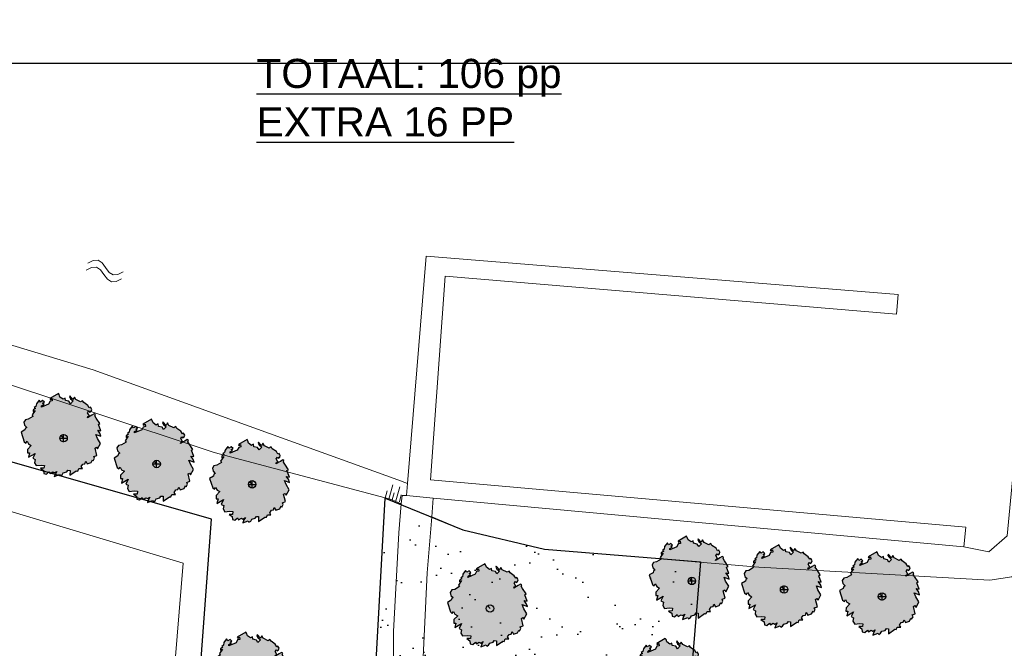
# Model space of a CAD drawing. Extents: x -1000932 to 2054797, y 285738 to 764020.
# Tile 786 of 1056: x 811574 to 879236, y 608977 to 652187. Entities that reach past the tile are written whole.
import ezdxf

# ---------------------------------------------------------------- set-up
doc = ezdxf.new("R2010")
doc.units = 0
doc.header["$MEASUREMENT"] = 0
doc.layers.get('0').update_dxf_attribs({"color": 1, "linetype": 'CONTINUOUS'})
for name, color, linetype in [('--schets', 3, 'CONTINUOUS'), ('--schets pp', 1, 'CONTINUOUS'), ('-boom', 8, 'CONTINUOUS'), ('-boom beschermd', 82, 'CONTINUOUS'), ('31.', 7, 'CONTINUOUS'), ('bomen', 1, 'CONTINUOUS')]:
    doc.layers.add(name, color=color, linetype=linetype)
doc.layers.add('04H', color=6, linetype='CONTINUOUS', plot=False)
for name, color, linetype, lineweight in [('Q10', 7, 'CONTINUOUS', 0), ('S04', 7, 'CONTINUOUS', 0), ('S05', 7, 'CONTINUOUS', 0), ('T04', 84, 'CONTINUOUS', 0), ('T09', 7, 'CONTINUOUS', 0), ('V00', 7, 'CONTINUOUS', 0), ('W03', 5, 'CONTINUOUS', 0)]:
    doc.layers.add(name, color=color, linetype=linetype, lineweight=lineweight)
doc.styles.get("Standard").update_dxf_attribs({"font": 'romans.shx'})

# ---------------------------------------------------------------- blocks, each defined once
blk = doc.blocks.new('S04')
at = {"layer": 'S04', "color": 7, "linetype": 'Continuous', "lineweight": 0}
for p, q in [((0, 0.0502), (0.0502, 0.0502)), ((0, 0.0251), (0.1004, 0.0251)), ((0, 0), (0.0502, 0)), ((0, -0.0251), (0.1004, -0.0251)), ((0, -0.0502), (0.0502, -0.0502))]:
    blk.add_line(p, q, dxfattribs=at)
blk = doc.blocks.new('S05')
at = {"layer": 'S05', "color": 7, "linetype": 'Continuous', "lineweight": 0}
for p, q in [((0.0378, 0.0587), (0.068, 0.0713)), ((0.068, 0.0713), (0.1006, 0.0621)), ((0.0084, 0.0305), (0.0378, 0.0587)), ((0.011, -0.0191), (0.0406, 0.0089)), ((0.0406, 0.0089), (0.071, 0.0213)), ((0.071, 0.0213), (0.1024, 0.0125)), ((0.1006, 0.0621), (0.133, 0.0375)), ((0.1024, 0.0125), (0.1358, -0.0121)), ((0.133, 0.0375), (0.1656, 0.0129)), ((0.1656, 0.0129), (0.1972, 0.0037)), ((0.1972, 0.0037), (0.2284, 0.0163)), ((0.2284, 0.0163), (0.258, 0.0445)), ((0.1358, -0.0121), (0.1682, -0.0369)), ((0.1682, -0.0369), (0.1998, -0.0461)), ((0.1998, -0.0461), (0.231, -0.0333)), ((0.231, -0.0333), (0.2606, -0.0051))]:
    blk.add_line(p, q, dxfattribs=at)
blk = doc.blocks.new('Boom2')
at = {"layer": '-boom beschermd', "linetype": 'Continuous', "transparency": 33554559}
h = blk.add_hatch(color=76, dxfattribs=at)
h.dxf.hatch_style = 1
h.paths.add_polyline_path([(2240, 1375), (2147, 1534), (2182, 1631), (2096, 1673), (1935, 1578), (1832, 1518), (1639, 1404), (1658, 1477), (1771, 1543), (1651, 1748), (1732, 1872), (1778, 1792), (1894, 1860), (1934, 1975), (1847, 2123), (1767, 2076), (1667, 2247), (1380, 2445), (1306, 2570), (1170, 2490), (845, 2651), (741, 2825), (644, 2655), (427, 2905), (408, 2829), (480, 2706), (657, 2556), (476, 2369), (368, 2533), (121, 2587), (98, 2757), (-38, 2677), (-250, 2828), (-308, 2997), (-355, 3077), (-947, 2730), (-907, 2662), (-793, 2728), (-776, 2570), (-928, 2542), (-1029, 2345), (-1518, 2134), (-1512, 2229), (-1342, 2330), (-1441, 2394), (-1315, 2467), (-1441, 2577), (-1600, 2484), (-1674, 2609), (-1865, 2358), (-1898, 2178), (-2014, 2098), (-1925, 2040), (-2095, 1940), (-2097, 1829), (-1958, 1911), (-2167, 1602), (-2107, 1499), (-2426, 1312), (-2630, 1269), (-2731, 1102), (-2688, 898), (-2535, 743), (-2626, 690), (-2661, 562), (-2923, 408), (-2709, -243), (-2589, -343), (-2515, -208), (-2408, -390), (-2221, -499), (-2475, -771), (-2478, -1007), (-2342, -1003), (-2423, -1319), (-1960, -1046), (-2121, -1378), (-1955, -1459), (-1996, -1691), (-1879, -1889), (-1552, -1855), (-1320, -1878), (-1349, -2063), (-1591, -2068), (-1379, -2221), (-1354, -2421), (-1184, -2474), (-1006, -2308), (-933, -2434), (-738, -2319), (-639, -2383), (-468, -2283), (-569, -2450), (-639, -2644), (-275, -2507), (-222, -2598), (-97, -2524), (-23, -2389), (215, -2326), (296, -2202), (445, -2222), (436, -2552), (872, -2246), (974, -2263), (1046, -2098), (1288, -2094), (1208, -1957), (1320, -1784), (1463, -1762), (1516, -1593), (1623, -1775), (1889, -1680), (1988, -1484), (2035, -1564), (2129, -1386), (2079, -1262), (2287, -1186), (2159, -680), (2261, -620), (2335, -745), (2534, -370), (2326, -17), (2219, 260), (2568, 128), (2496, 351), (2341, 547), (2554, 504), (2388, 941), (2490, 1001)])
at = {"layer": '-boom beschermd', "linetype": 'Continuous'}
blk.add_lwpolyline([(2240, 1375), (2147, 1534), (2182, 1631), (2096, 1673), (1935, 1578), (1832, 1518), (1639, 1404), (1658, 1477), (1771, 1543), (1651, 1748), (1732, 1872), (1778, 1792), (1894, 1860), (1934, 1975), (1847, 2123), (1767, 2076), (1667, 2247), (1380, 2445), (1306, 2570), (1170, 2490), (845, 2651), (741, 2825), (644, 2655), (427, 2905), (408, 2829), (480, 2706), (657, 2556), (476, 2369), (368, 2533), (121, 2587), (98, 2757), (-38, 2677), (-250, 2828), (-308, 2997), (-355, 3077), (-947, 2730), (-907, 2662), (-793, 2728), (-776, 2570), (-928, 2542), (-1029, 2345), (-1518, 2134), (-1512, 2229), (-1342, 2330), (-1441, 2394), (-1315, 2467), (-1441, 2577), (-1600, 2484), (-1674, 2609), (-1865, 2358), (-1898, 2178), (-2014, 2098), (-1925, 2040), (-2095, 1940), (-2097, 1829), (-1958, 1911), (-2167, 1602), (-2107, 1499), (-2426, 1312), (-2630, 1269), (-2731, 1102), (-2688, 898), (-2535, 743), (-2626, 690), (-2661, 562), (-2923, 408), (-2709, -243), (-2589, -343), (-2515, -208), (-2408, -390), (-2221, -499), (-2475, -771), (-2478, -1007), (-2342, -1003), (-2423, -1319), (-1960, -1046), (-2121, -1378), (-1955, -1459), (-1996, -1691), (-1879, -1889), (-1552, -1855), (-1320, -1878), (-1349, -2063), (-1591, -2068), (-1379, -2221), (-1354, -2421), (-1184, -2474), (-1006, -2308), (-933, -2434), (-738, -2319), (-639, -2383), (-468, -2283), (-569, -2450), (-639, -2644), (-275, -2507), (-222, -2598), (-97, -2524), (-23, -2389), (215, -2326), (296, -2202), (445, -2222), (436, -2552), (872, -2246), (974, -2263), (1046, -2098), (1288, -2094), (1208, -1957), (1320, -1784), (1463, -1762), (1516, -1593), (1623, -1775), (1889, -1680), (1988, -1484), (2035, -1564), (2129, -1386), (2079, -1262), (2287, -1186), (2159, -680), (2261, -620), (2335, -745), (2534, -370), (2326, -17), (2219, 260), (2568, 128), (2496, 351), (2341, 547), (2554, 504), (2388, 941), (2490, 1001)], close=True, dxfattribs=at)
blk.add_lwpolyline([(0, 0), (-163, 196)], dxfattribs=at)
blk.add_circle((0, 0), 255, dxfattribs=at)
blk = doc.blocks.new('UNNAMED')
at = {"color": 0}
for p, q in [((-0.5, 0), (0.5, 0)), ((0, -0.5), (0, 0.5))]:
    blk.add_line(p, q, dxfattribs=at)
blk = doc.blocks.new('nieuwe bomen')
at = {"layer": '-boom beschermd', "linetype": 'Continuous', "true_color": 0xd5bf15, "transparency": 33554559}
h = blk.add_hatch(color=52, dxfattribs=at)
h.dxf.hatch_style = 1
h.paths.add_polyline_path([(2240, 1375), (2147, 1534), (2182, 1631), (2096, 1673), (1935, 1578), (1832, 1518), (1639, 1404), (1658, 1477), (1771, 1543), (1651, 1748), (1732, 1872), (1778, 1792), (1894, 1860), (1934, 1975), (1847, 2123), (1767, 2076), (1667, 2247), (1380, 2445), (1306, 2570), (1170, 2490), (845, 2651), (741, 2825), (644, 2655), (427, 2905), (408, 2829), (480, 2706), (657, 2556), (476, 2369), (368, 2533), (121, 2587), (98, 2757), (-38, 2677), (-250, 2828), (-308, 2997), (-355, 3077), (-947, 2730), (-907, 2662), (-793, 2728), (-776, 2570), (-928, 2542), (-1029, 2345), (-1518, 2134), (-1512, 2229), (-1342, 2330), (-1441, 2394), (-1315, 2467), (-1441, 2577), (-1600, 2484), (-1674, 2609), (-1865, 2358), (-1898, 2178), (-2014, 2098), (-1925, 2040), (-2095, 1940), (-2097, 1829), (-1958, 1911), (-2167, 1602), (-2107, 1499), (-2426, 1312), (-2630, 1269), (-2731, 1102), (-2688, 898), (-2535, 743), (-2626, 690), (-2661, 562), (-2923, 408), (-2709, -243), (-2589, -343), (-2515, -208), (-2408, -390), (-2221, -499), (-2475, -771), (-2478, -1007), (-2342, -1003), (-2423, -1319), (-1960, -1046), (-2121, -1378), (-1955, -1459), (-1996, -1691), (-1879, -1889), (-1552, -1855), (-1320, -1878), (-1349, -2063), (-1591, -2068), (-1379, -2221), (-1354, -2421), (-1184, -2474), (-1006, -2308), (-933, -2434), (-738, -2319), (-639, -2383), (-468, -2283), (-569, -2450), (-639, -2644), (-275, -2507), (-222, -2598), (-97, -2524), (-23, -2389), (215, -2326), (296, -2202), (445, -2222), (436, -2552), (872, -2246), (974, -2263), (1046, -2098), (1288, -2094), (1208, -1957), (1320, -1784), (1463, -1762), (1516, -1593), (1623, -1775), (1889, -1680), (1988, -1484), (2035, -1564), (2129, -1386), (2079, -1262), (2287, -1186), (2159, -680), (2261, -620), (2335, -745), (2534, -370), (2326, -17), (2219, 260), (2568, 128), (2496, 351), (2341, 547), (2554, 504), (2388, 941), (2490, 1001)])
at = {"layer": '-boom beschermd', "color": 52, "linetype": 'Continuous', "true_color": 0xd5bf15}
blk.add_lwpolyline([(2240, 1375), (2147, 1534), (2182, 1631), (2096, 1673), (1935, 1578), (1832, 1518), (1639, 1404), (1658, 1477), (1771, 1543), (1651, 1748), (1732, 1872), (1778, 1792), (1894, 1860), (1934, 1975), (1847, 2123), (1767, 2076), (1667, 2247), (1380, 2445), (1306, 2570), (1170, 2490), (845, 2651), (741, 2825), (644, 2655), (427, 2905), (408, 2829), (480, 2706), (657, 2556), (476, 2369), (368, 2533), (121, 2587), (98, 2757), (-38, 2677), (-250, 2828), (-308, 2997), (-355, 3077), (-947, 2730), (-907, 2662), (-793, 2728), (-776, 2570), (-928, 2542), (-1029, 2345), (-1518, 2134), (-1512, 2229), (-1342, 2330), (-1441, 2394), (-1315, 2467), (-1441, 2577), (-1600, 2484), (-1674, 2609), (-1865, 2358), (-1898, 2178), (-2014, 2098), (-1925, 2040), (-2095, 1940), (-2097, 1829), (-1958, 1911), (-2167, 1602), (-2107, 1499), (-2426, 1312), (-2630, 1269), (-2731, 1102), (-2688, 898), (-2535, 743), (-2626, 690), (-2661, 562), (-2923, 408), (-2709, -243), (-2589, -343), (-2515, -208), (-2408, -390), (-2221, -499), (-2475, -771), (-2478, -1007), (-2342, -1003), (-2423, -1319), (-1960, -1046), (-2121, -1378), (-1955, -1459), (-1996, -1691), (-1879, -1889), (-1552, -1855), (-1320, -1878), (-1349, -2063), (-1591, -2068), (-1379, -2221), (-1354, -2421), (-1184, -2474), (-1006, -2308), (-933, -2434), (-738, -2319), (-639, -2383), (-468, -2283), (-569, -2450), (-639, -2644), (-275, -2507), (-222, -2598), (-97, -2524), (-23, -2389), (215, -2326), (296, -2202), (445, -2222), (436, -2552), (872, -2246), (974, -2263), (1046, -2098), (1288, -2094), (1208, -1957), (1320, -1784), (1463, -1762), (1516, -1593), (1623, -1775), (1889, -1680), (1988, -1484), (2035, -1564), (2129, -1386), (2079, -1262), (2287, -1186), (2159, -680), (2261, -620), (2335, -745), (2534, -370), (2326, -17), (2219, 260), (2568, 128), (2496, 351), (2341, 547), (2554, 504), (2388, 941), (2490, 1001)], close=True, dxfattribs=at)
blk.add_lwpolyline([(0, 0), (-163, 196)], dxfattribs=at)
blk.add_circle((0, 0), 255, dxfattribs=at)

msp = doc.modelspace()

# ---------------------------------------------------------------- hatches: boundary and pattern name
at = {"layer": '-boom', "linetype": 'Continuous', "ltscale": 100}
h = msp.add_hatch(dxfattribs=at)
h.set_pattern_fill('AR-SAND', color=102, scale=2000)
h.set_pattern_definition([(37.5, (1053755, 0), (-125.987, 3853.648), [0, -3040, 0, -3400, 0, -3250]), (7.5, (1053755, 0), (3539.553, 5644.292), [0, -1640, 0, -2740, 0, -1050]), (327.5, (1051295, 0), (6228.284, 11.318), [0, -1000, 0, -3600, 0, -4700]), (317.5, (1051295, 0), (6012.253, 1755.35), [0, -500, 0, -2360, 0, -2700])])
h.paths.add_polyline_path([(836696.788, 619307.184), (842030.221, 617118.921), (847633.221, 615802.921), (858367.414, 614917.768), (856971.759, 597992.76), (855833.185, 585697.218), (852249.745, 547316.091), (845981.461, 547901.327), (845754.638, 545408.091), (838595.365, 546072.294), (838410.742, 544211.474), (831822.466, 544865.137), (834198.21, 574077.035)])

# ---------------------------------------------------------------- linework, layer by layer
at = {"linetype": 'Continuous'}
msp.add_lwpolyline([(831822.466, 544865.137), (834198.21, 574077.035), (836696.788, 619307.184), (842030.221, 617118.921), (847633.221, 615802.921), (858367.414, 614917.768), (856971.759, 597992.76), (852249.745, 547316.091), (845981.461, 547901.327), (845754.638, 545408.091), (838595.365, 546072.294), (838410.742, 544211.474), (831822.466, 544865.137)], dxfattribs=at)
at = {"layer": '04H', "linetype": 'Continuous'}
msp.add_lwpolyline([(753919.355, 649191.091), (902419.355, 649191.091), (902419.355, 439191.091), (753919.355, 439191.091)], close=True, dxfattribs=at)
at = {"layer": '31.', "color": 7, "linetype": 'Continuous', "lineweight": 25, "ltscale": 10}
msp.add_lwpolyline([(768453.117, 602936.904), (760598.117, 584022.904), (765860.117, 582010.904), (764432.117, 578341.904), (770765.117, 576707.904), (770166.117, 574262.904), (778452.117, 571295.904), (820207.117, 556343.904), (824766.117, 617844.904), (782522.117, 629924.904), (778022.117, 616384.904), (777817.117, 616447.904), (771999.117, 601177.904)], close=True, dxfattribs=at)
at = {"layer": 'Q10', "flags": 128}
for points in [[(838222.221, 620310.921), (839517.221, 635922.921), (871938.221, 633295.921), (871826.221, 631935.921), (840813.221, 634550.921), (839814.221, 620553.921), (876592.221, 617304.921), (876446.221, 615950.921)], [(838153.221, 619472.921), (838222.221, 620310.921)], [(839998.221, 619302.921), (838153.221, 619472.921)], [(876446.221, 615950.921), (839998.221, 619302.921)]]:
    msp.add_lwpolyline(points, dxfattribs=at)
at = {"layer": 'T04', "flags": 128}
msp.add_lwpolyline([(784929.221, 626183.921), (822797.221, 614822.921), (818081.221, 557416.921), (802728.221, 562803.921)], dxfattribs=at)
at = {"layer": 'T09', "flags": 128}
for points in [[(837180.221, 619171.921), (837028.221, 619235.921), (824949.221, 622443.921), (808315.221, 627955.921), (792265.221, 633353.921), (770241.221, 640187.921), (758669.221, 643503.921), (744730.221, 647981.921)], [(901032.221, 627058.921), (899943.221, 627172.921), (884046.221, 628990.921), (883249.221, 628568.921), (882621.221, 627560.921), (881455.221, 615735.921), (880773.221, 614593.921), (879762.221, 613883.921), (878252.221, 613663.921), (862373.221, 614562.921), (847633.221, 615802.921), (842030.221, 617118.921), (839893.221, 618023.921)], [(837799.221, 618909.921), (837180.221, 619171.921)]]:
    msp.add_lwpolyline(points, dxfattribs=at)
at = {"layer": 'V00', "flags": 128}
for points in [[(837799.221, 618909.921), (837847.221, 619490.921), (838153.221, 619472.921)], [(839998.221, 619302.921), (839893.221, 618023.921)], [(837258.221, 610121.921), (837635.221, 616910.921), (837799.221, 618909.921)], [(839893.221, 618023.921), (839575.221, 614170.921), (839214.221, 606424.921)]]:
    msp.add_lwpolyline(points, dxfattribs=at)
msp.add_lwpolyline([(837258.221, 610121.921), (837264.127, 601886.175, 0.033371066), (837268.619, 601819.659), (838590.897, 592022.286)], format="xyb", dxfattribs=at)
at = {"layer": 'W03', "flags": 128}
for points in [[(745287.221, 649715.921), (816617.221, 628108.921), (837565.221, 620547.921)], [(876446.221, 615950.921), (878162.221, 615613.921), (879437.221, 616710.921), (880654.221, 629445.921), (881366.221, 630547.921), (883454.221, 632452.921), (885943.221, 633668.921), (888931.221, 634395.921), (893505.221, 634344.921), (901774.221, 633648.921)], [(837565.221, 620547.921), (838222.221, 620310.921)]]:
    msp.add_lwpolyline(points, dxfattribs=at)

# ---------------------------------------------------------------- block references
at = {"layer": '--schets', "linetype": 'Continuous'}
for p in [(814592.468, 623423.48), (820986.468, 621646.48), (827550.468, 620248.48), (857760.468, 613608.48), (864101.468, 613022.48), (870833.468, 612534.48), (827468.468, 607012.48), (856296.468, 606583.48)]:
    msp.add_blockref('Boom2', p, dxfattribs=at)
at = {"layer": '--schets pp', "linetype": 'Continuous'}
msp.add_blockref('nieuwe bomen', (843893.531, 611717.336), dxfattribs=at)
at = {"layer": 'bomen', "xscale": 531.2874016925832, "yscale": 531.2874016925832, "zscale": 531.2874016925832}
for p in [(814592.468, 623423.48), (820986.468, 621646.48), (827550.468, 620248.48), (857760.468, 613608.48), (864101.468, 613022.48), (870833.468, 612534.48)]:
    msp.add_blockref('UNNAMED', p, dxfattribs=at)
at = {"layer": 'S04', "xscale": 10000.00000000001, "yscale": 10000.00000000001, "zscale": 10000.00000000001, "rotation": 74.36856552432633}
msp.add_blockref('S04', (837180.221, 619171.921), dxfattribs=at)
at = {"layer": 'S05', "xscale": 10000, "yscale": 10000, "zscale": 10000, "rotation": 163.1416012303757}
msp.add_blockref('S05', (818742.221, 634642.921), dxfattribs=at)

# ---------------------------------------------------------------- texts
at = {"layer": '04H', "linetype": 'Continuous', "insert": (827847.705, 666163.864), "char_height": 2000, "attachment_point": 1}
msp.add_mtext_dynamic_manual_height_columns('{\\fArial|b0|i0|c0|p34;\\LHUIDIGE SITUATIE MET VOORGENOMEN ONTWIKKELINGEN\\P\\lNB: 46\\PKerk: 30\\PDH: 30\\P\\P\\LTOTAAL: 106 pp\\PEXTRA 16 PP}', width=108559.75065, gutter_width=25, heights=[0], dxfattribs=at)

doc.saveas('drawing.dxf')
